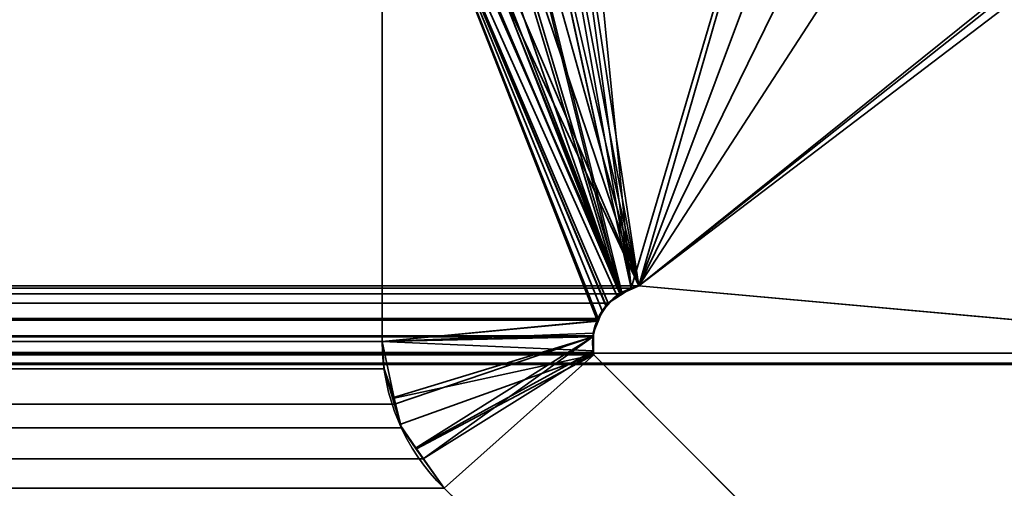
# Model space of a CAD drawing. Header units: millimetres. Extents: x -603 to 3703, y -120 to 249.
# Tile 295 of 656: x 395.91 to 398.97, y 3.48 to 4.93. Entities that reach past the tile are written whole.
import ezdxf

# ---------------------------------------------------------------- set-up
doc = ezdxf.new("R2010")
doc.units = ezdxf.units.MM
doc.layers.add('151', color=7, linetype='Continuous', true_color=0xffffff)

# ---------------------------------------------------------------- blocks, each defined once
blk = doc.blocks.new('UG_SURFACE_001')
at = {"layer": '151', "color": 252, "linetype": 'Continuous', "lineweight": 35}
for points in [[(602.5, -30, 2213.0001), (602.5, 229.8, 2213.0001), (-602.5, 229.8, 2213.0001), (-602.5, -30, 2213.0001)], [(-452.5, -30, 2063), (-452.5, 229.8, 2063), (452.5, 229.8, 2063), (452.5, -30, 2063)]]:
    blk.add_3dface(points, dxfattribs=at)
blk = doc.blocks.new('UG_SURFACE_072')
at = {"layer": '151', "color": 7, "linetype": 'Continuous', "lineweight": 35}
for points in [[(397.0878, 5.8734, 2005.5878), (397.1333, 5.9269, 2005.6334), (397.2166, 5.9744, 2005.7166), (397.7821, 4.082, 2006.2821)], [(397.7821, 4.082, 2006.2821), (397.2166, 5.9744, 2005.7166), (397.2507, 5.9939, 2005.7507), (397.3063, 5.9944, 2005.8062)], [(397.3063, 5.9944, 2005.8062), (397.3989, 5.9952, 2005.899), (397.81, 4.1003, 2006.31), (397.7821, 4.082, 2006.2821)], [(397.81, 4.1003, 2006.31), (397.3989, 5.9952, 2005.899), (397.4194, 5.9954, 2005.9195), (397.4814, 5.9607, 2005.9814)], [(411.675, 2.6459, 2020.175), (411.6284, 5.9608, 2020.1285), (-411.6284, 5.9608, 2020.1285), (-411.675, 2.6459, 2020.175)], [(397.4814, 5.9607, 2005.9814), (397.5427, 5.9264, 2006.0427), (397.5592, 5.9099, 2006.0592), (397.81, 4.1003, 2006.31)], [(397.81, 4.1003, 2006.31), (397.5592, 5.9099, 2006.0592), (397.6366, 5.8555, 2006.1367)], [(397.045, 5.7619, 2005.5451), (397.0497, 5.793, 2005.5497), (397.0761, 5.8487, 2005.5761), (397.7821, 4.082, 2006.2821)], [(397.7821, 4.082, 2006.2821), (397.0761, 5.8487, 2005.5761), (397.0878, 5.8734, 2005.5878)], [(397.8342, 4.1071, 2006.3343), (397.81, 4.1003, 2006.31), (397.6366, 5.8555, 2006.1367), (398.3118, 5.3813, 2006.8119)], [(397.7821, 4.082, 2006.2821), (397.7387, 4.0534, 2006.2387), (397.0367, 5.7056, 2005.5368), (397.045, 5.7619, 2005.5451)], [(397.0367, 5.7056, 2005.5368), (397.0367, 3.935, 2005.5368), (-397.0367, 3.935, 2005.5368), (-397.0367, 5.7056, 2005.5368)], [(397.0367, 5.7056, 2005.5368), (397.7387, 4.0534, 2006.2387), (397.7383, 4.053, 2006.2385)], [(397.0367, 3.935, 2005.5368), (397.0367, 5.7056, 2005.5368), (397.7042, 4.0004, 2006.2041), (397.6918, 3.9524, 2006.1917)], [(397.7383, 4.053, 2006.2385), (397.7079, 4.0061, 2006.2079), (397.0367, 5.7056, 2005.5368)], [(397.7079, 4.0061, 2006.2079), (397.7042, 4.0004, 2006.2041), (397.0367, 5.7056, 2005.5368)], [(-410.1892, 5.381, 2018.6892), (-401.0852, 3.8982, 2009.5851), (401.0852, 3.8982, 2009.5851), (410.1892, 5.381, 2018.6892)], [(398.3118, 5.3813, 2006.8119), (398.5513, 5.2131, 2007.0512), (397.8342, 4.1071, 2006.3343)], [(397.8342, 4.1071, 2006.3343), (398.5513, 5.2131, 2007.0512), (399.143, 5.1431, 2007.643)], [(400.5368, 3.8635, 2009.0368), (397.8342, 4.1071, 2006.3343), (399.143, 5.1431, 2007.643), (400.0121, 5.0402, 2008.512)], [(-410.7049, 2.0412, 2019.2049), (-410.6224, 4.9715, 2019.1224), (410.6224, 4.9715, 2019.1224), (410.7049, 2.0412, 2019.2049)], [(-400.5368, 3.8635, 2009.0368), (-397.8342, 4.1071, 2006.3343), (397.8342, 4.1071, 2006.3343), (400.5368, 3.8635, 2009.0368)], [(397.81, 4.1003, 2006.31), (-397.8342, 4.1071, 2006.3343), (-397.7817, 4.0818, 2006.2819)], [(397.81, 4.1003, 2006.31), (397.8342, 4.1071, 2006.3343), (-397.8342, 4.1071, 2006.3343)], [(-397.7817, 4.0818, 2006.2819), (397.7821, 4.082, 2006.2821), (397.81, 4.1003, 2006.31)], [(397.7387, 4.0534, 2006.2387), (397.7821, 4.082, 2006.2821), (-397.7817, 4.0818, 2006.2819)], [(397.7387, 4.0534, 2006.2387), (-397.7817, 4.0818, 2006.2819), (-397.7551, 4.069, 2006.2551)], [(-397.7551, 4.069, 2006.2551), (397.7383, 4.053, 2006.2385), (397.7387, 4.0534, 2006.2387)], [(-397.7551, 4.069, 2006.2551), (-397.7402, 4.0501, 2006.2401), (397.7383, 4.053, 2006.2385)], [(397.7383, 4.053, 2006.2385), (-397.7402, 4.0501, 2006.2401), (-397.7088, 4.0105, 2006.2089)], [(-397.7088, 4.0105, 2006.2089), (397.7079, 4.0061, 2006.2079), (397.7383, 4.053, 2006.2385)], [(-397.7088, 4.0105, 2006.2089), (-397.7077, 4.0067, 2006.2077), (397.7079, 4.0061, 2006.2079)], [(397.7042, 4.0004, 2006.2041), (-397.7077, 4.0067, 2006.2077), (-397.6917, 3.9554, 2006.1917)], [(397.7042, 4.0004, 2006.2041), (397.7079, 4.0061, 2006.2079), (-397.7077, 4.0067, 2006.2077)], [(-397.6917, 3.9554, 2006.1917), (397.6918, 3.9524, 2006.1917), (397.7042, 4.0004, 2006.2041)], [(-397.6917, 3.9554, 2006.1917), (-397.6917, 3.9526, 2006.1917), (397.6918, 3.9524, 2006.1917)], [(397.6909, 3.949, 2006.191), (-397.6917, 3.9526, 2006.1917), (-397.6917, 3.9049, 2006.1917)], [(397.6909, 3.949, 2006.191), (397.6918, 3.9524, 2006.1917), (-397.6917, 3.9526, 2006.1917)], [(-397.6917, 3.9049, 2006.1917), (397.6934, 3.8999, 2006.1934), (397.6909, 3.949, 2006.191)], [(397.6918, 3.9524, 2006.1917), (397.6909, 3.949, 2006.191), (397.0367, 3.935, 2005.5368)], [(397.0747, 3.7395, 2005.5747), (397.0425, 3.8494, 2005.5425), (397.0367, 3.935, 2005.5368), (397.6909, 3.949, 2006.191)], [(397.6909, 3.949, 2006.191), (397.164, 3.5704, 2005.6641), (397.0961, 3.6663, 2005.5962), (397.0747, 3.7395, 2005.5747)], [(397.164, 3.5704, 2005.6641), (397.6909, 3.949, 2006.191), (397.6934, 3.8999, 2006.1934)], [(-397.0425, 3.8494, 2005.5425), (397.0367, 3.935, 2005.5368), (397.0425, 3.8494, 2005.5425)], [(-397.0425, 3.8494, 2005.5425), (-397.0367, 3.935, 2005.5368), (397.0367, 3.935, 2005.5368)], [(400.8118, 3.8675, 2009.3117), (-401.0852, 3.8982, 2009.5851), (-400.8118, 3.8675, 2009.3117)], [(400.8118, 3.8675, 2009.3117), (401.0852, 3.8982, 2009.5851), (-401.0852, 3.8982, 2009.5851)], [(-397.6937, 3.8936, 2006.1936), (-398.9443, 2.6395, 2007.4444), (398.9443, 2.6395, 2007.4444), (397.6937, 3.8936, 2006.1936)], [(-397.6926, 3.8999, 2006.1927), (-397.6937, 3.8936, 2006.1936), (397.6937, 3.8936, 2006.1936)], [(-397.6917, 3.9049, 2006.1917), (-397.6926, 3.8999, 2006.1927), (397.6934, 3.8999, 2006.1934)], [(397.6937, 3.8936, 2006.1936), (397.6934, 3.8999, 2006.1934), (-397.6926, 3.8999, 2006.1927)], [(397.6934, 3.8999, 2006.1934), (397.6937, 3.8936, 2006.1936), (397.2289, 3.4787, 2005.729), (397.164, 3.5704, 2005.6641)], [(398.477, 2.2621, 2006.9771), (397.2289, 3.4787, 2005.729), (397.6937, 3.8936, 2006.1936), (398.9443, 2.6395, 2007.4444)], [(-400.8118, 3.8675, 2009.3117), (-400.5368, 3.8635, 2009.0368), (400.5368, 3.8635, 2009.0368), (400.8118, 3.8675, 2009.3117)], [(397.0425, 3.8494, 2005.5425), (-397.0747, 3.7395, 2005.5747), (-397.0425, 3.8494, 2005.5425)], [(397.0425, 3.8494, 2005.5425), (397.0747, 3.7395, 2005.5747), (-397.0747, 3.7395, 2005.5747)], [(-397.0961, 3.6663, 2005.5962), (397.0747, 3.7395, 2005.5747), (397.0961, 3.6663, 2005.5962)], [(-397.0961, 3.6663, 2005.5962), (-397.0747, 3.7395, 2005.5747), (397.0747, 3.7395, 2005.5747)], [(397.0961, 3.6663, 2005.5962), (-397.164, 3.5704, 2005.6641), (-397.0961, 3.6663, 2005.5962)], [(397.0961, 3.6663, 2005.5962), (397.164, 3.5704, 2005.6641), (-397.164, 3.5704, 2005.6641)], [(397.2289, 3.4787, 2005.729), (-397.2289, 3.4787, 2005.729), (-397.164, 3.5704, 2005.6641), (397.164, 3.5704, 2005.6641)], [(397.2289, 3.4787, 2005.729), (398.477, 2.2621, 2006.9771), (-398.477, 2.2621, 2006.9771), (-397.2289, 3.4787, 2005.729)]]:
    blk.add_3dface(points, dxfattribs=at)
blk = doc.blocks.new('UG_SURFACE_073')
at = {"layer": '151', "color": 7, "linetype": 'Continuous', "lineweight": 35}
for points in [[(397.8342, 4.1071, -7), (397.2042, 5.9712, -7), (397.2279, 5.9861, -7), (397.304, 5.9987, -7)], [(397.8342, 4.1071, -7), (397.304, 5.9987, -7), (397.3498, 6.0064, -7), (397.3952, 5.9961, -7)], [(397.3952, 5.9961, -7), (397.4572, 5.982, -7), (397.4811, 5.9651, -7), (397.8342, 4.1071, -7)], [(397.0832, 5.8555, -7), (397.1333, 5.9269, -7), (397.2042, 5.9712, -7), (397.8342, 4.1071, -7)], [(397.2041, 5.9673, 2005.7042), (397.1333, 5.9269, 2005.6334), (397.777, 4.0786, 2006.2768)], [(397.3031, 5.9944, 2005.8031), (397.2507, 5.9939, 2005.7507), (397.2041, 5.9673, 2005.7042), (397.777, 4.0786, 2006.2768)], [(397.777, 4.0786, 2006.2768), (397.81, 4.1003, 2006.31), (397.3964, 5.9952, 2005.8963), (397.3031, 5.9944, 2005.8031)], [(397.4815, 5.9606, 2005.9814), (397.4194, 5.9954, 2005.9195), (397.3964, 5.9952, 2005.8963), (397.81, 4.1003, 2006.31)], [(397.4811, 5.9651, -7), (397.5592, 5.9099, -7), (397.8342, 4.1071, -7)], [(397.81, 4.1003, 2006.31), (397.5592, 5.9099, 2006.0592), (397.5427, 5.9264, 2006.0427), (397.4815, 5.9606, 2005.9814)], [(397.777, 4.0786, 2006.2768), (397.1333, 5.9269, 2005.6334), (397.0878, 5.8734, 2005.5878), (397.0802, 5.8573, 2005.5802)], [(397.8342, 4.1071, -7), (397.5592, 5.9099, -7), (398.2125, 5.4233, -7)], [(398.2114, 5.4518, 2006.7112), (397.5592, 5.9099, 2006.0592), (397.81, 4.1003, 2006.31)], [(397.0802, 5.8573, 2005.5802), (397.0497, 5.793, 2005.5497), (397.0481, 5.7826, 2005.5482), (397.777, 4.0786, 2006.2768)], [(397.8342, 4.1071, -7), (397.0523, 5.7818, -7), (397.0608, 5.8235, -7), (397.0832, 5.8555, -7)], [(397.0481, 5.7826, 2005.5482), (397.0367, 5.7056, 2005.5368), (397.7387, 4.0534, 2006.2387), (397.777, 4.0786, 2006.2768)], [(397.7761, 4.0817, -7), (397.7657, 4.0772, -7), (397.0367, 5.7056, -7), (397.0523, 5.7818, -7)], [(397.0523, 5.7818, -7), (397.8342, 4.1071, -7), (397.7761, 4.0817, -7)], [(397.0367, 5.7056, -7), (397.0367, 3.935, -7), (397.0367, 3.935, 2005.5368), (397.0367, 5.7056, 2005.5368)], [(397.0367, 3.935, -7), (397.0367, 5.7056, -7), (397.7197, 4.0294, -7), (397.7071, 3.9975, -7)], [(397.0367, 5.7056, -7), (397.7657, 4.0772, -7), (397.733, 4.0432, -7)], [(397.733, 4.0432, -7), (397.7197, 4.0294, -7), (397.0367, 5.7056, -7)], [(397.0367, 5.7056, 2005.5368), (397.7042, 4.0004, 2006.2041), (397.7323, 4.0436, 2006.2323)], [(397.7038, 3.9988, 2006.2039), (397.7042, 4.0004, 2006.2041), (397.0367, 5.7056, 2005.5368), (397.0367, 3.935, 2005.5368)], [(397.7323, 4.0436, 2006.2323), (397.7387, 4.0534, 2006.2387), (397.0367, 5.7056, 2005.5368)], [(397.81, 4.1003, 2006.31), (397.8342, 4.1071, 2006.3343), (398.5513, 5.2131, 2007.0512), (398.2114, 5.4518, 2006.7112)], [(398.2125, 5.4233, -7), (398.4077, 5.278, -7), (397.8342, 4.1071, -7)], [(397.8342, 4.1071, -7), (398.4077, 5.278, -7), (399.1324, 5.0961, -7)], [(399.125, 5.1452, 2007.6251), (398.5513, 5.2131, 2007.0512), (397.8342, 4.1071, 2006.3343)], [(399.9592, 5.0464, 2008.4591), (399.125, 5.1452, 2007.6251), (397.8342, 4.1071, 2006.3343), (400.5368, 3.8635, 2009.0368)], [(399.1324, 5.0961, -7), (399.5367, 4.9946, -7), (400.5368, 3.8635, -7), (397.8342, 4.1071, -7)], [(397.81, 4.1003, 2006.31), (397.7761, 4.0817, -7), (397.8342, 4.1071, -7)], [(397.81, 4.1003, 2006.31), (397.777, 4.0786, 2006.2768), (397.7761, 4.0817, -7)], [(397.8342, 4.1071, -7), (397.8342, 4.1071, 2006.3343), (397.81, 4.1003, 2006.31)], [(400.5368, 3.8635, 2009.0368), (397.8342, 4.1071, 2006.3343), (397.8342, 4.1071, -7), (400.5368, 3.8635, -7)], [(397.7387, 4.0534, 2006.2387), (397.733, 4.0432, -7), (397.7657, 4.0772, -7)], [(397.7657, 4.0772, -7), (397.777, 4.0786, 2006.2768), (397.7387, 4.0534, 2006.2387)], [(397.7657, 4.0772, -7), (397.7761, 4.0817, -7), (397.777, 4.0786, 2006.2768)], [(397.7197, 4.0294, -7), (397.7323, 4.0436, 2006.2323), (397.7042, 4.0004, 2006.2041)], [(397.7197, 4.0294, -7), (397.733, 4.0432, -7), (397.7323, 4.0436, 2006.2323)], [(397.7387, 4.0534, 2006.2387), (397.7323, 4.0436, 2006.2323), (397.733, 4.0432, -7)], [(397.7042, 4.0004, 2006.2041), (397.7071, 3.9975, -7), (397.7197, 4.0294, -7)], [(397.0367, 3.935, 2005.5368), (397.6918, 3.9523, 2006.1917), (397.7038, 3.9988, 2006.2039)], [(397.7071, 3.9975, -7), (397.6925, 3.9606, -7), (397.0367, 3.935, -7)], [(397.6925, 3.9606, -7), (397.7038, 3.9988, 2006.2039), (397.6918, 3.9523, 2006.1917)], [(397.6925, 3.9606, -7), (397.7071, 3.9975, -7), (397.7038, 3.9988, 2006.2039)], [(397.7042, 4.0004, 2006.2041), (397.7038, 3.9988, 2006.2039), (397.7071, 3.9975, -7)], [(397.0367, 3.935, -7), (397.6925, 3.9606, -7), (397.6927, 3.9526, -7)], [(397.6927, 3.9526, -7), (397.6935, 3.9051, -7), (397.0367, 3.935, -7)], [(397.0367, 3.935, 2005.5368), (397.6909, 3.949, 2006.191), (397.6918, 3.9523, 2006.1917)], [(397.6909, 3.949, 2006.191), (397.0367, 3.935, 2005.5368), (397.0425, 3.8494, 2005.5425), (397.0687, 3.7599, 2005.5687)], [(397.6909, 3.949, 2006.191), (397.0687, 3.7599, 2005.5687), (397.0961, 3.6663, 2005.5962), (397.1404, 3.6037, 2005.6405)], [(397.6931, 3.9053, 2006.1932), (397.6909, 3.949, 2006.191), (397.1404, 3.6037, 2005.6405)], [(397.6927, 3.9526, -7), (397.6918, 3.9523, 2006.1917), (397.6909, 3.949, 2006.191)], [(397.6909, 3.949, 2006.191), (397.6935, 3.9051, -7), (397.6927, 3.9526, -7)], [(397.6909, 3.949, 2006.191), (397.6931, 3.9053, 2006.1932), (397.6935, 3.9051, -7)], [(397.6918, 3.9523, 2006.1917), (397.6927, 3.9526, -7), (397.6925, 3.9606, -7)], [(397.0425, 3.8494, 2005.5425), (397.0367, 3.935, -7), (397.074, 3.7587, -7)], [(397.0425, 3.8494, 2005.5425), (397.0367, 3.935, 2005.5368), (397.0367, 3.935, -7)], [(397.074, 3.7587, -7), (397.0367, 3.935, -7), (397.6935, 3.9051, -7), (397.6937, 3.8936, -7)], [(397.6937, 3.8936, -7), (397.0913, 3.6769, -7), (397.074, 3.7587, -7)], [(397.1435, 3.6017, -7), (397.0913, 3.6769, -7), (397.6937, 3.8936, -7)], [(397.1404, 3.6037, 2005.6405), (397.2289, 3.4787, 2005.729), (397.6937, 3.8936, 2006.1936), (397.6931, 3.9053, 2006.1932)], [(397.2289, 3.4787, -7), (397.1435, 3.6017, -7), (397.6937, 3.8936, -7)], [(397.6937, 3.8936, -7), (398.9443, 2.6395, -7), (398.477, 2.2621, -7), (397.2289, 3.4787, -7)], [(398.9443, 2.6395, 2007.4444), (397.6937, 3.8936, 2006.1936), (397.2289, 3.4787, 2005.729), (398.477, 2.2621, 2006.9771)], [(397.6937, 3.8936, -7), (397.6935, 3.9051, -7), (397.6931, 3.9053, 2006.1932)], [(397.6931, 3.9053, 2006.1932), (397.6937, 3.8936, 2006.1936), (397.6937, 3.8936, -7)], [(397.6937, 3.8936, 2006.1936), (398.9443, 2.6395, 2007.4444), (398.9443, 2.6395, -7), (397.6937, 3.8936, -7)], [(397.074, 3.7587, -7), (397.0687, 3.7599, 2005.5687), (397.0425, 3.8494, 2005.5425)], [(397.0961, 3.6663, 2005.5962), (397.0687, 3.7599, 2005.5687), (397.074, 3.7587, -7)], [(397.0961, 3.6663, 2005.5962), (397.074, 3.7587, -7), (397.0913, 3.6769, -7)], [(397.0913, 3.6769, -7), (397.1404, 3.6037, 2005.6405), (397.0961, 3.6663, 2005.5962)], [(397.0913, 3.6769, -7), (397.1435, 3.6017, -7), (397.1404, 3.6037, 2005.6405)], [(397.2289, 3.4787, -7), (397.2289, 3.4787, 2005.729), (397.1404, 3.6037, 2005.6405)], [(397.1404, 3.6037, 2005.6405), (397.1435, 3.6017, -7), (397.2289, 3.4787, -7)], [(397.2289, 3.4787, -7), (398.477, 2.2621, -7), (398.477, 2.2621, 2006.9771), (397.2289, 3.4787, 2005.729)]]:
    blk.add_3dface(points, dxfattribs=at)
blk = doc.blocks.new('UG_SURFACE_078')
at = {"layer": '151', "color": 252, "linetype": 'Continuous', "lineweight": 35}
for points in [[(-414, -46.92, 2022.5), (414, -46.92, 2022.5), (414, 62.92, 2022.5), (-414, 62.92, 2022.5)], [(-412.5, -46.92, 2020.9999), (-412.5, 62.92, 2020.9999), (412.5, 62.92, 2020.9999), (412.5, -46.92, 2020.9999)]]:
    blk.add_3dface(points, dxfattribs=at)

msp = doc.modelspace()

# ---------------------------------------------------------------- linework, layer by layer
at = {"layer": '151', "color": 252, "linetype": 'Continuous', "lineweight": -3, "true_color": 0x939598}
for p, q in [((397.0367, 5.7056, -7), (397.0367, 3.935, -7)), ((397.0367, 5.7056, 2005.5367), (397.0367, 3.935, 2005.5367)), ((397.0367, 5.7056, 2005.5367), (397.0367, 3.935, 2005.5367)), ((397.8342, 4.1071, 2006.3342), (-397.8342, 4.1071, 2006.3342)), ((397.8342, 4.1071, 2006.3342), (400.5368, 3.8635, 2009.0368)), ((397.8342, 4.1071, 2006.3342), (400.5368, 3.8635, 2009.0368)), ((400.5368, 3.8635, -7), (397.8342, 4.1071, -7)), ((397.8342, 4.1071, -7), (397.8342, 4.1071, 2006.3342)), ((397.0367, 3.935, 2005.5367), (-397.0367, 3.935, 2005.5367)), ((397.0367, 3.935, -7), (397.0367, 3.935, 2005.5367)), ((-401.0852, 3.8982, 2009.5852), (401.0852, 3.8982, 2009.5852)), ((-397.6937, 3.8936, 2006.1937), (397.6937, 3.8936, 2006.1937)), ((398.9443, 2.6395, 2007.4443), (397.6937, 3.8936, 2006.1937)), ((397.6937, 3.8936, 2006.1937), (397.6937, 3.8936, -7)), ((398.9443, 2.6395, 2007.4443), (397.6937, 3.8936, 2006.1937)), ((397.6937, 3.8936, -7), (398.9443, 2.6395, -7)), ((-400.5368, 3.8635, 2009.0368), (400.5368, 3.8635, 2009.0368)), ((397.2289, 3.4787, 2005.7289), (-397.2289, 3.4787, 2005.7289)), ((397.2289, 3.4787, -7), (397.2289, 3.4787, 2005.7289)), ((398.477, 2.2621, 2006.977), (397.2289, 3.4787, 2005.7289))]:
    msp.add_line(p, q, dxfattribs=at)
for points in [[(401.5821, 5.7463, -7), (400.426, 4.6801, -7), (398.6246, 4.7534, -7), (397.5592, 5.9099, -7)], [(397.5592, 5.9099, 2006.0592), (398.6246, 4.7534, 2007.1246), (400.426, 4.6801, 2008.926), (401.5821, 5.7463, 2010.0821)], [(397.5592, 5.9099, 2006.0592), (398.6246, 4.7534, 2007.1246), (400.426, 4.6801, 2008.926), (401.5821, 5.7463, 2010.0821)], [(397.6937, 3.8936, 2006.1937), (397.6735, 3.9913, 2006.1735), (397.7365, 4.0869, 2006.2365), (397.8342, 4.1071, 2006.3342)], [(397.8342, 4.1071, -7), (397.7365, 4.0869, -7), (397.6735, 3.9913, -7), (397.6937, 3.8936, -7)], [(397.6937, 3.8936, 2006.1937), (397.6735, 3.9913, 2006.1735), (397.7365, 4.0869, 2006.2365), (397.8342, 4.1071, 2006.3342)], [(397.2289, 3.4787, 2005.7289), (397.1061, 3.5987, 2005.6061), (397.0367, 3.7633, 2005.5367), (397.0367, 3.935, 2005.5367)], [(397.2289, 3.4787, 2005.7289), (397.1061, 3.5987, 2005.6061), (397.0367, 3.7633, 2005.5367), (397.0367, 3.935, 2005.5367)], [(397.0367, 3.935, -7), (397.0367, 3.7633, -7), (397.1061, 3.5987, -7), (397.2289, 3.4787, -7)]]:
    msp.add_open_spline(points, degree=3, dxfattribs=at)

# ---------------------------------------------------------------- block references
for name in ['UG_SURFACE_001', 'UG_SURFACE_078', 'UG_SURFACE_072', 'UG_SURFACE_073']:
    msp.add_blockref(name, (0, 0), dxfattribs=at)

doc.saveas('drawing.dxf')
